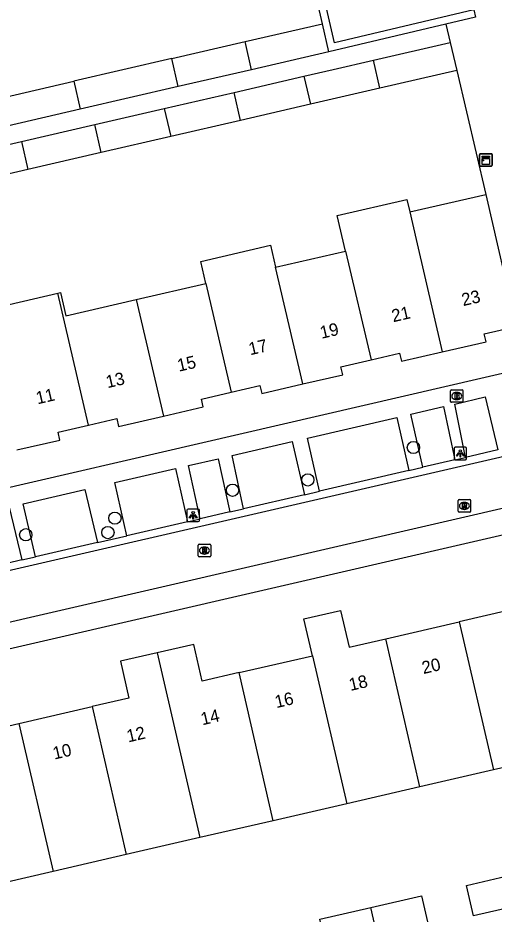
# Model space of a CAD drawing. Extents: x 156414 to 157775, y 382335 to 383765.
# Drawn here: x 156772.1 to 156810, y 382611 to 382682.4 of the extents above; entities that cross this region are included whole.
import ezdxf

# ---------------------------------------------------------------- set-up
doc = ezdxf.new("R2010")
doc.units = 0
for name, color, linetype in [('IMGEO_Boom', 7, 'Continuous'), ('IMGEO_Brandkraan', 7, 'Continuous'), ('IMGEO_Haag', 7, 'Continuous'), ('IMGEO_Kast', 7, 'Continuous'), ('IMGEO_Lichtpunt', 7, 'Continuous'), ('IMGEO_Muur', 7, 'Continuous'), ('IMGEO_Pand', 7, 'Continuous'), ('IMGEO_Pand_nummerreeks', 7, 'Continuous'), ('IMGEO_Rijbaan_lokaal_gesloten', 7, 'Continuous'), ('IMGEO_Rijbaan_lokaal_open', 7, 'Continuous'), ('IMGEO_Rioolput', 7, 'Continuous'), ('IMGEO_Voetpad_open', 7, 'Continuous')]:
    doc.layers.add(name, color=color, linetype=linetype)

msp = doc.modelspace()

# ---------------------------------------------------------------- linework, layer by layer
at = {"layer": 'IMGEO_Boom'}
for centre in [(156803.605, 382648.131), (156795.199, 382645.55), (156789.211, 382644.727), (156779.832, 382642.504), (156772.733, 382641.18), (156779.277, 382641.356)]:
    msp.add_circle(centre, 0.489, dxfattribs=at)
at = {"layer": 'IMGEO_Brandkraan'}
for p, q in [((156806.556, 382651.807), (156806.556, 382652.659)), ((156806.631, 382652.733), (156807.483, 382652.733)), ((156807.044, 382652.513), (156807.069, 382652.513)), ((156807.557, 382652.659), (156807.557, 382651.807)), ((156807.483, 382651.733), (156806.631, 382651.733)), ((156807.067, 382651.953), (156807.042, 382651.953))]:
    msp.add_line(p, q, dxfattribs=at)
for points in [[(156806.556, 382651.807), (156806.556, 382652.659)], [(156806.631, 382652.733), (156807.483, 382652.733)], [(156806.904, 382652.433), (156806.904, 382652.033), (156807.117, 382652.033)], [(156807.135, 382652.433), (156806.904, 382652.433)], [(156807.083, 382652.352), (156807.029, 382652.352), (156807.029, 382652.276)], [(156807.029, 382652.276), (156807.082, 382652.276)], [(156807.557, 382652.659), (156807.557, 382651.807)], [(156807.483, 382651.733), (156806.631, 382651.733)], [(156807.091, 382652.2), (156807.029, 382652.2), (156807.029, 382652.119)], [(156807.029, 382652.119), (156807.091, 382652.119)]]:
    msp.add_lwpolyline(points, dxfattribs=at)
for centre, radius, start, end in [((156806.633, 382652.657), 0.0765, 91.55205, 178.44795), ((156806.633, 382652.657), 0.0765, 91.55205, 178.44795), ((156807.084, 382652.314), 0.0379, 267.82845, 90.93552), ((156807.139, 382652.288), 0.145, 59.4692, 91.53667), ((156807.164, 382652.335), 0.0922, 285.51372, 58.15012), ((156807.481, 382652.657), 0.0765, 1.55205, 88.44795), ((156807.481, 382652.657), 0.0765, 1.55205, 88.44795), ((156806.633, 382651.809), 0.0765, 181.55205, 268.44795), ((156806.633, 382651.809), 0.0765, 181.55205, 268.44795), ((156807.092, 382652.159), 0.0404, 269.87594, 90.50774), ((156807.123, 382652.284), 0.251, 268.66757, 293.53466), ((156807.169, 382652.143), 0.105, 301.31148, 78.98903), ((156807.481, 382651.809), 0.0765, 271.55205, 358.44795), ((156807.481, 382651.809), 0.0765, 271.55205, 358.44795)]:
    msp.add_arc(centre, radius, start, end, dxfattribs=at)
for centre, major_axis, ratio, start_param, end_param in [((156807.043, 382652.233), (-0.387, 0.002), 0.722429, 4.712389, 7.853982), ((156807.068, 382652.233), (-0.39, 0.002), 0.717154, 1.570796, 4.712389)]:
    msp.add_ellipse(centre, major_axis=major_axis, ratio=ratio, start_param=start_param, end_param=end_param, dxfattribs=at)
at = {"layer": 'IMGEO_Haag'}
for points in [[(156808.42, 382683.002), (156797.332, 382680.373), (156792.329, 382702.047)], [(156796.376, 382681.894), (156794.319, 382690.737)]]:
    msp.add_lwpolyline(points, dxfattribs=at)
at = {"layer": 'IMGEO_Kast'}
for p, q in [((156808.954, 382671.54), (156809.795, 382671.54)), ((156809.795, 382671.54), (156808.954, 382671.54)), ((156808.879, 382670.615), (156808.879, 382671.456)), ((156808.879, 382671.456), (156808.879, 382670.615)), ((156809.879, 382671.465), (156809.879, 382670.624)), ((156809.879, 382670.624), (156809.879, 382671.465)), ((156809.804, 382670.54), (156808.963, 382670.54)), ((156808.963, 382670.54), (156809.804, 382670.54))]:
    msp.add_line(p, q, dxfattribs=at)
for points in [[(156809.074, 382671.33), (156809.674, 382671.33), (156809.674, 382671.245), (156809.074, 382671.245), (156809.074, 382671.33)], [(156809.074, 382671.155), (156809.674, 382671.155), (156809.674, 382670.666), (156809.074, 382670.666), (156809.074, 382671.155)]]:
    msp.add_lwpolyline(points, dxfattribs=at)
msp.add_circle((156809.158, 382671.004), 0.0377, dxfattribs=at)
for centre, start, end in [((156808.957, 382671.462), 92.4484, 184.28452), ((156808.957, 382671.462), 92.4484, 184.28452), ((156809.801, 382671.462), 2.4484, 94.28452), ((156809.801, 382671.462), 2.4484, 94.28452), ((156808.957, 382670.618), 182.4484, 274.28452), ((156808.957, 382670.618), 182.4484, 274.28452), ((156809.801, 382670.618), 272.4484, 4.28452), ((156809.801, 382670.618), 272.4484, 4.28452)]:
    msp.add_arc(centre, 0.0779, start, end, dxfattribs=at)
at = {"layer": 'IMGEO_Lichtpunt'}
for p, q in [((156806.848, 382648.061), (156806.848, 382647.254)), ((156806.848, 382648.061), (156806.848, 382647.254)), ((156807.75, 382648.156), (156806.942, 382648.156)), ((156807.75, 382648.156), (156806.942, 382648.156)), ((156807.844, 382647.254), (156807.844, 382648.061)), ((156807.844, 382647.254), (156807.844, 382648.061)), ((156806.942, 382647.16), (156807.75, 382647.16)), ((156806.942, 382647.16), (156807.75, 382647.16)), ((156785.57, 382643.133), (156785.57, 382642.326)), ((156785.57, 382643.133), (156785.57, 382642.326)), ((156786.472, 382643.228), (156785.664, 382643.228)), ((156786.472, 382643.228), (156785.664, 382643.228)), ((156786.566, 382642.326), (156786.566, 382643.133)), ((156786.566, 382642.326), (156786.566, 382643.133)), ((156785.664, 382642.232), (156786.472, 382642.232)), ((156785.664, 382642.232), (156786.472, 382642.232))]:
    msp.add_line(p, q, dxfattribs=at)
for points in [[(156807.222, 382647.725), (156807.261, 382647.697), (156807.073, 382647.435), (156807.035, 382647.462), (156807.222, 382647.725)], [(156807.324, 382647.677), (156807.371, 382647.677), (156807.371, 382647.355), (156807.324, 382647.355), (156807.324, 382647.677)], [(156807.434, 382647.697), (156807.472, 382647.724), (156807.659, 382647.462), (156807.62, 382647.434), (156807.434, 382647.697)], [(156785.944, 382642.797), (156785.983, 382642.769), (156785.795, 382642.507), (156785.757, 382642.534), (156785.944, 382642.797)], [(156786.046, 382642.749), (156786.093, 382642.749), (156786.093, 382642.427), (156786.046, 382642.427), (156786.046, 382642.749)], [(156786.156, 382642.769), (156786.194, 382642.796), (156786.381, 382642.534), (156786.342, 382642.506), (156786.156, 382642.769)]]:
    msp.add_lwpolyline(points, dxfattribs=at)
for centre in [(156807.347, 382647.859), (156786.069, 382642.931)]:
    msp.add_circle(centre, 0.0994, dxfattribs=at)
for centre, start, end in [((156806.942, 382648.061), 90, 180), ((156806.942, 382648.061), 90, 180), ((156807.75, 382648.061), 0, 90), ((156807.75, 382648.061), 0, 90), ((156806.942, 382647.254), 180, 270), ((156806.942, 382647.254), 180, 270), ((156807.75, 382647.254), 270, 0), ((156807.75, 382647.254), 270, 360), ((156785.664, 382643.133), 90, 180), ((156785.664, 382643.133), 90, 180), ((156786.472, 382643.133), 0, 90), ((156786.472, 382643.133), 0, 90), ((156785.664, 382642.326), 180, 270), ((156785.664, 382642.326), 180, 270), ((156786.472, 382642.326), 270, 0), ((156786.472, 382642.326), 270, 360)]:
    msp.add_arc(centre, 0.0946, start, end, dxfattribs=at)
at = {"layer": 'IMGEO_Muur'}
msp.add_lwpolyline([(156807.061, 382678.163), (156809.372, 382668.291)], dxfattribs=at)
at = {"layer": 'IMGEO_Pand'}
for points in [[(156790.202, 382680.469), (156796.376, 382681.894)], [(156796.883, 382679.65), (156796.376, 382681.894)], [(156784.357, 382679.12), (156790.202, 382680.469)], [(156790.715, 382678.226), (156790.202, 382680.469)], [(156800.431, 382678.984), (156806.534, 382680.392)], [(156806.534, 382680.392), (156807.061, 382678.163)], [(156796.883, 382679.65), (156790.715, 382678.226)], [(156784.357, 382679.12), (156776.555, 382677.319)], [(156784.871, 382676.878), (156784.357, 382679.12)], [(156794.89, 382677.705), (156797.209, 382678.24), (156800.431, 382678.984)], [(156800.943, 382676.751), (156800.431, 382678.984)], [(156790.715, 382678.226), (156784.871, 382676.878)], [(156807.061, 382678.163), (156800.943, 382676.751)], [(156768.772, 382675.523), (156776.555, 382677.319)], [(156776.555, 382677.319), (156777.07, 382675.077)], [(156789.331, 382676.422), (156794.89, 382677.705)], [(156794.89, 382677.705), (156795.402, 382675.472)], [(156784.871, 382676.878), (156777.07, 382675.077)], [(156800.943, 382676.751), (156795.402, 382675.472)], [(156783.769, 382675.138), (156789.331, 382676.422)], [(156789.84, 382674.189), (156789.331, 382676.422)], [(156778.229, 382673.859), (156783.769, 382675.138)], [(156783.769, 382675.138), (156784.278, 382672.905)], [(156795.402, 382675.472), (156789.84, 382674.189)], [(156777.07, 382675.077), (156769.287, 382673.281)], [(156772.388, 382672.511), (156778.229, 382673.859)], [(156778.738, 382671.626), (156778.229, 382673.859)], [(156789.84, 382674.189), (156784.278, 382672.905)], [(156766.536, 382671.161), (156772.388, 382672.511)], [(156772.388, 382672.511), (156772.904, 382670.28)], [(156784.278, 382672.905), (156778.738, 382671.626)], [(156778.738, 382671.626), (156772.904, 382670.28)], [(156772.904, 382670.28), (156767.051, 382668.929)], [(156803.315, 382666.899), (156809.372, 382668.291)], [(156809.372, 382668.291), (156811.783, 382657.778)], [(156798.206, 382663.771), (156797.54, 382666.618), (156803.083, 382667.897), (156803.315, 382666.899)], [(156803.315, 382666.899), (156803.823, 382664.712), (156805.903, 382655.753)], [(156787.074, 382661.202), (156786.667, 382662.948), (156792.225, 382664.245), (156792.636, 382662.486)], [(156792.636, 382662.486), (156798.206, 382663.771)], [(156798.206, 382663.771), (156800.231, 382655.112)], [(156794.805, 382653.192), (156792.636, 382662.486)], [(156781.533, 382659.923), (156787.074, 382661.202)], [(156787.074, 382661.202), (156789.094, 382652.543)], [(156769.436, 382659.08), (156775.298, 382660.433)], [(156775.298, 382660.433), (156775.503, 382660.48), (156775.93, 382658.63), (156781.533, 382659.923)], [(156777.734, 382649.92), (156775.298, 382660.433)], [(156781.533, 382659.923), (156783.697, 382650.628)], [(156805.903, 382655.753), (156809.395, 382656.56), (156809.248, 382657.197), (156811.783, 382657.778)], [(156800.231, 382655.112), (156802.506, 382655.638), (156802.652, 382655.003), (156805.903, 382655.753)], [(156794.805, 382653.192), (156797.985, 382653.926), (156797.839, 382654.56), (156800.231, 382655.112)], [(156789.094, 382652.543), (156791.389, 382653.072), (156791.535, 382652.437), (156794.805, 382653.192)], [(156783.697, 382650.628), (156786.867, 382651.36), (156786.721, 382651.995), (156789.094, 382652.543)], [(156777.734, 382649.92), (156779.979, 382650.438), (156780.125, 382649.804), (156783.697, 382650.628)], [(156772.025, 382647.935), (156775.457, 382648.727), (156775.311, 382649.361), (156777.734, 382649.92)], [(156795.561, 382631.546), (156794.887, 382634.47), (156797.814, 382635.145), (156798.484, 382632.221), (156801.404, 382632.894)], [(156813.09, 382635.59), (156807.246, 382634.242)], [(156801.404, 382632.894), (156807.246, 382634.242)], [(156807.246, 382634.242), (156809.975, 382622.443)], [(156789.718, 382630.199), (156786.783, 382629.522), (156786.117, 382632.441), (156783.207, 382631.774)], [(156804.115, 382621.091), (156801.404, 382632.894)], [(156783.207, 382631.774), (156780.271, 382631.101), (156780.952, 382628.17), (156778.034, 382627.495)], [(156783.207, 382631.774), (156786.584, 382617.049)], [(156789.718, 382630.199), (156795.561, 382631.546)], [(156795.561, 382631.546), (156798.293, 382619.747)], [(156792.429, 382618.396), (156789.718, 382630.199)], [(156772.193, 382626.144), (156778.034, 382627.495)], [(156778.034, 382627.495), (156780.741, 382615.702)], [(156766.35, 382624.792), (156772.193, 382626.144)], [(156772.193, 382626.144), (156774.906, 382614.357)], [(156815.545, 382625.884), (156816.017, 382623.838), (156815.823, 382623.793), (156809.975, 382622.443)], [(156809.975, 382622.443), (156804.115, 382621.091)], [(156804.115, 382621.091), (156798.293, 382619.747)], [(156798.293, 382619.747), (156792.429, 382618.396)], [(156792.429, 382618.396), (156786.584, 382617.049)], [(156786.584, 382617.049), (156780.741, 382615.702)], [(156780.741, 382615.702), (156774.906, 382614.357)], [(156774.906, 382614.357), (156769.061, 382613.01)], [(156808.404, 382610.814), (156807.842, 382613.25), (156811.886, 382614.183)], [(156800.205, 382611.487), (156804.25, 382612.424), (156804.81, 382609.987)], [(156812.447, 382611.746), (156808.404, 382610.814)], [(156796.713, 382608.112), (156796.149, 382610.547), (156800.205, 382611.487)], [(156800.761, 382609.049), (156800.205, 382611.487)]]:
    msp.add_lwpolyline(points, dxfattribs=at)
at = {"layer": 'IMGEO_Rijbaan_lokaal_gesloten'}
for points in [[(156743.958, 382632.023), (156745.677, 382632.413), (156818.765, 382649.282), (156850.364, 382656.581), (156854.261, 382657.483)], [(156819.996, 382645.43), (156746.776, 382628.519)]]:
    msp.add_lwpolyline(points, dxfattribs=at)
at = {"layer": 'IMGEO_Rijbaan_lokaal_open'}
for points in [[(156806.9, 382647.144), (156807.769, 382647.345)], [(156810.332, 382647.938), (156807.769, 382647.345)], [(156803.242, 382646.297), (156804.352, 382646.554)], [(156806.9, 382647.144), (156804.352, 382646.554)], [(156803.242, 382646.297), (156796.124, 382644.651)], [(156794.928, 382644.374), (156796.124, 382644.651)], [(156794.928, 382644.374), (156790.066, 382643.25)], [(156788.996, 382643.002), (156786.622, 382642.453)], [(156788.996, 382643.002), (156790.066, 382643.25)], [(156785.618, 382642.221), (156786.622, 382642.453)], [(156785.618, 382642.221), (156780.785, 382641.103)], [(156778.448, 382640.563), (156780.785, 382641.103)], [(156778.448, 382640.563), (156773.519, 382639.423)], [(156772.432, 382639.171), (156773.519, 382639.423)], [(156772.432, 382639.171), (156770.12, 382638.636)]]:
    msp.add_lwpolyline(points, dxfattribs=at)
at = {"layer": 'IMGEO_Rioolput'}
for p, q in [((156807.167, 382643.057), (156807.167, 382643.909)), ((156807.242, 382643.983), (156808.094, 382643.983)), ((156807.655, 382643.763), (156807.68, 382643.763)), ((156808.168, 382643.909), (156808.168, 382643.057)), ((156808.094, 382642.983), (156807.242, 382642.983)), ((156807.678, 382643.203), (156807.653, 382643.203)), ((156786.463, 382639.497), (156786.463, 382640.349)), ((156786.538, 382640.423), (156787.39, 382640.423)), ((156786.951, 382640.203), (156786.976, 382640.203)), ((156787.464, 382640.349), (156787.464, 382639.497)), ((156787.39, 382639.423), (156786.538, 382639.423)), ((156786.974, 382639.643), (156786.949, 382639.643))]:
    msp.add_line(p, q, dxfattribs=at)
for points in [[(156807.167, 382643.057), (156807.167, 382643.909)], [(156807.242, 382643.983), (156808.094, 382643.983)], [(156808.168, 382643.909), (156808.168, 382643.057)], [(156808.094, 382642.983), (156807.242, 382642.983)], [(156807.756, 382643.681), (156807.504, 382643.683), (156807.504, 382643.283)], [(156807.504, 382643.283), (156807.628, 382643.283), (156807.628, 382643.445), (156807.639, 382643.445)], [(156807.682, 382643.602), (156807.628, 382643.602), (156807.628, 382643.521)], [(156807.628, 382643.521), (156807.68, 382643.521)], [(156807.686, 382643.416), (156807.757, 382643.283), (156807.897, 382643.283), (156807.832, 382643.409)], [(156786.463, 382639.497), (156786.463, 382640.349)], [(156786.538, 382640.423), (156787.39, 382640.423)], [(156787.464, 382640.349), (156787.464, 382639.497)], [(156787.39, 382639.423), (156786.538, 382639.423)], [(156787.052, 382640.121), (156786.8, 382640.123), (156786.8, 382639.723)], [(156786.8, 382639.723), (156786.924, 382639.723), (156786.924, 382639.885), (156786.935, 382639.885)], [(156786.978, 382640.042), (156786.924, 382640.042), (156786.924, 382639.961)], [(156786.924, 382639.961), (156786.976, 382639.961)], [(156786.982, 382639.856), (156787.053, 382639.723), (156787.193, 382639.723), (156787.128, 382639.849)]]:
    msp.add_lwpolyline(points, dxfattribs=at)
for centre, radius, start, end in [((156807.244, 382643.907), 0.0765, 91.55205, 178.44795), ((156807.244, 382643.907), 0.0765, 91.55205, 178.44795), ((156808.092, 382643.907), 0.0765, 1.55205, 88.44795), ((156808.092, 382643.907), 0.0765, 1.55205, 88.44795), ((156807.244, 382643.059), 0.0765, 181.55205, 268.44795), ((156807.244, 382643.059), 0.0765, 181.55205, 268.44795), ((156807.638, 382643.392), 0.0533, 26.02933, 88.69889), ((156807.664, 382643.71), 0.19, 274.7715, 282.96867), ((156807.688, 382643.506), 0.0964, 77.00612, 93.18647), ((156807.702, 382643.563), 0.0378, 276.66336, 79.67722), ((156807.755, 382643.571), 0.109, 350.36119, 89.41601), ((156807.753, 382643.571), 0.112, 277.58423, 350.98172), ((156807.737, 382643.356), 0.108, 29.51342, 73.79051), ((156808.092, 382643.059), 0.0765, 271.55205, 358.44795), ((156808.092, 382643.059), 0.0765, 271.55205, 358.44795), ((156786.54, 382640.347), 0.0765, 91.55205, 178.44795), ((156786.54, 382640.347), 0.0765, 91.55205, 178.44795), ((156787.388, 382640.347), 0.0765, 1.55205, 88.44795), ((156787.388, 382640.347), 0.0765, 1.55205, 88.44795), ((156786.54, 382639.499), 0.0765, 181.55205, 268.44795), ((156786.54, 382639.499), 0.0765, 181.55205, 268.44795), ((156786.934, 382639.832), 0.0533, 26.02933, 88.69889), ((156786.96, 382640.15), 0.19, 274.7715, 282.96867), ((156786.984, 382639.946), 0.0964, 77.00612, 93.18647), ((156786.998, 382640.003), 0.0378, 276.66336, 79.67722), ((156787.051, 382640.011), 0.109, 350.36119, 89.41601), ((156787.049, 382640.011), 0.112, 277.58423, 350.98172), ((156787.033, 382639.796), 0.108, 29.51342, 73.79051), ((156787.388, 382639.499), 0.0765, 271.55205, 358.44795), ((156787.388, 382639.499), 0.0765, 271.55205, 358.44795)]:
    msp.add_arc(centre, radius, start, end, dxfattribs=at)
for centre, major_axis, ratio, start_param, end_param in [((156807.654, 382643.483), (-0.387, 0.002), 0.722429, 4.712389, 7.853982), ((156807.679, 382643.483), (-0.39, 0.002), 0.717154, 1.570796, 4.712389), ((156786.95, 382639.923), (-0.387, 0.002), 0.722429, 4.712389, 7.853982), ((156786.975, 382639.923), (-0.39, 0.002), 0.717154, 1.570796, 4.712389)]:
    msp.add_ellipse(centre, major_axis=major_axis, ratio=ratio, start_param=start_param, end_param=end_param, dxfattribs=at)
at = {"layer": 'IMGEO_Voetpad_open'}
for points in [[(156808.42, 382683.002), (156808.557, 382682.418), (156806.187, 382681.856)], [(156806.187, 382681.856), (156796.883, 382679.65)], [(156806.187, 382681.856), (156806.534, 382680.392)], [(156807.061, 382678.163), (156809.372, 382668.291)], [(156812.536, 382654.456), (156744.349, 382638.681)], [(156807.769, 382647.345), (156806.899, 382651.597), (156809.321, 382652.157), (156810.332, 382647.938)], [(156804.352, 382646.554), (156803.415, 382650.791), (156806.016, 382651.393), (156806.9, 382647.144)], [(156796.124, 382644.651), (156795.17, 382648.884), (156802.275, 382650.528), (156803.242, 382646.297)], [(156790.066, 382643.25), (156789.167, 382647.496), (156793.944, 382648.601), (156794.928, 382644.374)], [(156786.622, 382642.453), (156785.696, 382646.693), (156788.051, 382647.238), (156788.996, 382643.002)], [(156780.785, 382641.103), (156779.817, 382645.334), (156784.662, 382646.454), (156785.618, 382642.221)], [(156773.519, 382639.423), (156772.524, 382643.647), (156777.45, 382644.787), (156778.448, 382640.563)], [(156770.12, 382638.636), (156769.132, 382642.863), (156771.418, 382643.391), (156772.432, 382639.171)], [(156747.237, 382626.524), (156817.808, 382642.832)]]:
    msp.add_lwpolyline(points, dxfattribs=at)

# ---------------------------------------------------------------- texts
at = {"layer": 'IMGEO_Pand_nummerreeks'}
for s, rotation, p in [('23', 12.99468, (156807.569, 382659.392)), ('21', 12.99468, (156801.995, 382658.105)), ('19', 12.99591, (156796.291, 382656.788)), ('17', 12.99468, (156790.607, 382655.477)), ('15', 12.99591, (156784.923, 382654.165)), ('13', 12.99591, (156779.24, 382652.853)), ('11', 12.99591, (156773.667, 382651.567)), ('20', 13.04451, (156804.403, 382630.077)), ('18', 13.04451, (156798.595, 382628.732)), ('16', 13.04451, (156792.695, 382627.365)), ('14', 13.04451, (156786.798, 382625.999)), ('12', 13.04451, (156780.896, 382624.631)), ('10', 13.04451, (156775.008, 382623.267))]:
    msp.add_text(s, height=1, rotation=rotation, dxfattribs=at).set_placement(p)

doc.saveas('drawing.dxf')
